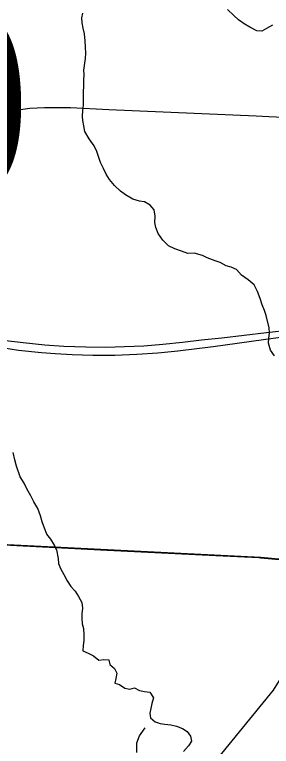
# Model space of a CAD drawing. Extents: x 114604 to 551442, y 316898 to 567001.
# Drawn here: x 210319 to 213125, y 447885 to 455878 of the extents above; entities that cross this region are included whole.
import ezdxf

# ---------------------------------------------------------------- set-up
doc = ezdxf.new("R2010")
doc.units = 0
for name, color, linetype in [('_CIVIL_CONSTRUCTION', 7, 'Continuous'), ('GE_P_Alignment_1000_Cardinal_Points', 7, 'Continuous'), ('GE_P_Alignment_100_Cardinal_Points', 7, 'Continuous'), ('GE_P_Alignment_500_Bearings', 7, 'Continuous'), ('GE_P_Alignment_500_Curve_Data', 7, 'Continuous'), ('GE_P_Alignment_500_Distances', 7, 'Continuous'), ('PM_P_Cells', 7, 'Continuous'), ('RS_Raster1', 7, 'Continuous')]:
    doc.layers.add(name, color=color, linetype=linetype)

msp = doc.modelspace()

# ---------------------------------------------------------------- linework, layer by layer
at = {"layer": '_CIVIL_CONSTRUCTION'}
for points in [[(210191.3, 452323.9), (210412.9, 452295.5), (210648, 452272.1), (210857.9, 452258.1), (211096.8, 452250.2), (211314.3, 452246.9), (211519.3, 452251.3), (211731.9, 452260.6), (211937.7, 452277.5), (212155.1, 452300.3), (212362.8, 452326), (212582.1, 452346.9), (213072.8, 452404.6), (213589.6, 452465.4)], [(210180.3, 452242.6), (210360.3, 452213.9), (210612.8, 452187.7), (210763.7, 452175.2), (210946.5, 452165), (211171.9, 452157.9), (211414.5, 452158.7), (211653.3, 452170.1), (211883.3, 452185.3), (212103.5, 452206.2), (212488, 452253.4), (213040.5, 452330), (213520.5, 452396.3)]]:
    msp.add_lwpolyline(points, dxfattribs=at)
at = {"layer": 'GE_P_Alignment_1000_Cardinal_Points'}
for p, q in [((208271.5, 450181.4), (211259, 450033.1)), ((211259, 450033.1), (212516.9, 449970.6)), ((212516.9, 449970.6), (212988.6, 449947.2))]:
    msp.add_line(p, q, dxfattribs=at)
msp.add_lwpolyline([(212988.6, 449947.2), (213009.5, 449946.2), (213249, 449921.9)], dxfattribs=at)
at = {"layer": 'GE_P_Alignment_100_Cardinal_Points'}
for points in [[(211589.3, 446590), (211788.3, 446841.1), (212233.7, 447376.5), (212549.7, 447766.1), (213149, 448497), (213297.7, 448739.2), (213345.3, 448874.1), (213379.8, 448980.1), (213473, 449218.2), (213646.3, 449445.4), (213714.1, 449507.3), (213754.3, 449538.4), (213777, 449554.8), (213820.4, 449580), (213897.2, 449618.7), (213974.1, 449659.7), (213992.5, 449669.4), (214035.8, 449692.7), (214173.2, 449786.1), (214270.6, 449859.9), (214304.2, 449885.4)], [(211654.8, 447817.3), (211654, 447924.6), (211684.1, 448001.5), (211744.8, 448086.2)]]:
    msp.add_lwpolyline(points, dxfattribs=at)
at = {"layer": 'GE_P_Alignment_500_Bearings'}
for p, q in [((208271.5, 450181.4), (211259, 450033.1)), ((211259, 450033.1), (212516.9, 449970.6)), ((212516.9, 449970.6), (212988.6, 449947.2))]:
    msp.add_line(p, q, dxfattribs=at)
for points in [[(208115.6, 454097.5), (208179.9, 454121.2), (209507.4, 454605.2), (209884.4, 454736.2), (210086.4, 454791.6), (210281.9, 454826.8), (210484.1, 454855.2), (210646, 454863.2), (210929.5, 454865.2), (211348, 454841.2), (212958.3, 454772.1)], [(212958.3, 454772.1), (213096.4, 454766.2), (213811.3, 454732.6), (214179.6, 454715.6), (214244.7, 454712.6), (214357.9, 454708.6), (215023, 454687.9)], [(212988.6, 449947.2), (213009.5, 449946.2), (213249, 449921.9)]]:
    msp.add_lwpolyline(points, dxfattribs=at)
at = {"layer": 'GE_P_Alignment_500_Distances'}
for points in [[(213247.8, 449924.7), (213008.4, 449949), (208270.3, 450184.3), (205235.4, 450348.1), (204728, 450383.9), (204379.6, 450401.5), (203709.9, 450431.8), (203099.8, 450461.2), (203024.2, 450463.5), (202793.3, 450474), (202771.4, 450475), (202630.5, 450478.8), (202311.5, 450492.1), (202057.5, 450500.7), (201467.3, 450530.3), (201222.4, 450541), (195471.5, 450774), (195435.4, 450774.5), (194534.6, 450787.1), (194559.6, 451565), (194606.7, 453032), (194758, 457741.5)], [(195471.5, 450774), (201222.4, 450541), (201467.3, 450530.3), (202057.5, 450500.7), (202311.5, 450492.1), (202630.5, 450478.8), (202771.4, 450475), (202793.3, 450474), (203024.2, 450463.5), (203099.8, 450461.2), (203709.9, 450431.8), (204379.6, 450401.5), (204728, 450383.9), (205235.4, 450348.1), (208270.3, 450184.3), (213008.4, 449949), (213247.8, 449924.7)]]:
    msp.add_lwpolyline(points, dxfattribs=at)
at = {"layer": 'PM_P_Cells'}
for points in [[(212424.6, 453223.3), (212370.5, 453246.8), (212280.3, 453274), (212210.5, 453269.4), (212142.3, 453292.8), (212070.2, 453318.2), (212002, 453351.6), (211939.5, 453413.2), (211887, 453486.8), (211862.4, 453554.6), (211852, 453608.6), (211853.4, 453676.7), (211842.8, 453746.6), (211800.5, 453798.3), (211738.2, 453831.8), (211682.2, 453839.3), (211610.1, 453862.7), (211531.8, 453910.1), (211475.5, 453949.6), (211411.1, 454013.1), (211354.6, 454076.7), (211318.1, 454136.4), (211289.7, 454196.2), (211259.1, 454264), (211218.2, 454383.8), (211187.7, 454445.6), (211133.1, 454523.2), (211086.5, 454600.8), (211076, 454662.8), (211063.5, 454720.8), (211059.1, 454770.8), (211062.6, 454830.9), (211072.1, 454891), (211071.5, 454957.1), (211073, 455019.1), (211074.3, 455111.3), (211073.8, 455161.3), (211077.3, 455223.4), (211076.9, 455273.4), (211086.3, 455349.6), (211093.8, 455399.7), (211095.4, 455455.8), (211092.8, 455521.8), (211088.2, 455593.9), (211083.6, 455667.9), (211069.1, 455731.9), (211058.6, 455789.8), (211054.2, 455841.8), (211065.8, 455894)], [(213136.9, 455762.2), (213071.2, 455725.5), (213019.5, 455697), (212965.5, 455702.6), (212889.3, 455742), (212827, 455779.4), (212766.7, 455822.9), (212714.4, 455870.5), (212645.9, 455936)], [(213160.8, 452150.7), (213114.3, 452214.3), (213093.7, 452288.2), (213097.3, 452344.3), (213104.8, 452400.4), (213100.3, 452458.4), (213067.3, 452590.3), (213050.8, 452646.2), (213026.3, 452710), (213003.8, 452777.9), (212973.2, 452855.7), (212938.6, 452927.5), (212872.2, 452983), (212799.8, 453032.4), (212743.4, 453095.9), (212685.2, 453119.5), (212629.2, 453135), (212566.9, 453170.5), (212510.8, 453188), (212424.6, 453223.3)], [(210777.3, 450030), (210754.3, 450081.2), (210713.8, 450148.9), (210671.4, 450204.6), (210644.9, 450268.5), (210620.3, 450338.3), (210601.8, 450402.2), (210573.2, 450482), (210528.6, 450557.7), (210494.1, 450621.5), (210451.5, 450697.2), (210423, 450761), (210378.5, 450830.7), (210339.6, 450944.5), (210321, 451016.4), (210302.3, 451096.3)], [(210777.3, 450030), (210792.9, 449936.3), (210799.8, 449880.7), (210821.8, 449828.6), (210855.9, 449762.6), (210893.9, 449692.5), (210931.9, 449630.4), (210979.9, 449580.4), (211017.9, 449522.3), (211053.9, 449456.3), (211060, 449394.2), (211052, 449334.1), (211052.1, 449284.1), (211058.1, 449222), (211070.2, 449171.9), (211074.3, 449103.9), (211074.3, 449041.8), (211066.4, 448985.7), (211064.4, 448927.6), (211122.4, 448901.6), (211182.3, 448873.6), (211240.3, 448825.6), (211294.2, 448833.6), (211348.2, 448831.6), (211358.2, 448779.6), (211412.2, 448735.6), (211436.2, 448683.5), (211426.3, 448627.4), (211412.4, 448573.4), (211464.3, 448559.4), (211522.3, 448521.4), (211578.2, 448509.4), (211630.1, 448523.4), (211684.1, 448495.4), (211738, 448483.4), (211796, 448475.4), (211838, 448415.4), (211818.1, 448353.3), (211806.1, 448299.2), (211796.2, 448247.1), (211804.2, 448197.1), (211856.2, 448153.1), (211908.2, 448133.1), (211962.1, 448129.1), (212028, 448119.1), (212088, 448107.1), (212153.9, 448081.1), (212205.9, 448047.1), (212239.9, 447997), (212253.9, 447943), (212220, 447888.9), (212166.1, 447828.8)]]:
    msp.add_lwpolyline(points, dxfattribs=at)
at = {"layer": 'RS_Raster1'}
for points in [[(195471.5, 450774), (201222.4, 450541), (201467.3, 450530.3), (202057.5, 450500.7), (202311.5, 450492.1), (202630.5, 450478.8), (202771.4, 450475), (202793.3, 450474), (203024.2, 450463.5), (203099.8, 450461.2), (203709.9, 450431.8), (204379.6, 450401.5), (204728, 450383.9), (205235.4, 450348.1), (208270.3, 450184.3), (213008.4, 449949), (213247.8, 449924.7)], [(213247.8, 449924.7), (213008.4, 449949), (208270.3, 450184.3), (205235.4, 450348.1), (204728, 450383.9), (204379.6, 450401.5), (203709.9, 450431.8), (203099.8, 450461.2), (203024.2, 450463.5), (202793.3, 450474), (202771.4, 450475), (202630.5, 450478.8), (202311.5, 450492.1), (202057.5, 450500.7), (201467.3, 450530.3), (201222.4, 450541), (195471.5, 450774)]]:
    msp.add_lwpolyline(points, dxfattribs=at)

# ---------------------------------------------------------------- texts
at = {"layer": 'GE_P_Alignment_500_Curve_Data'}
msp.add_text('750', height=2088.32, rotation=0.41404, dxfattribs=at).set_placement((205847.5, 453834.9))

doc.saveas('drawing.dxf')
